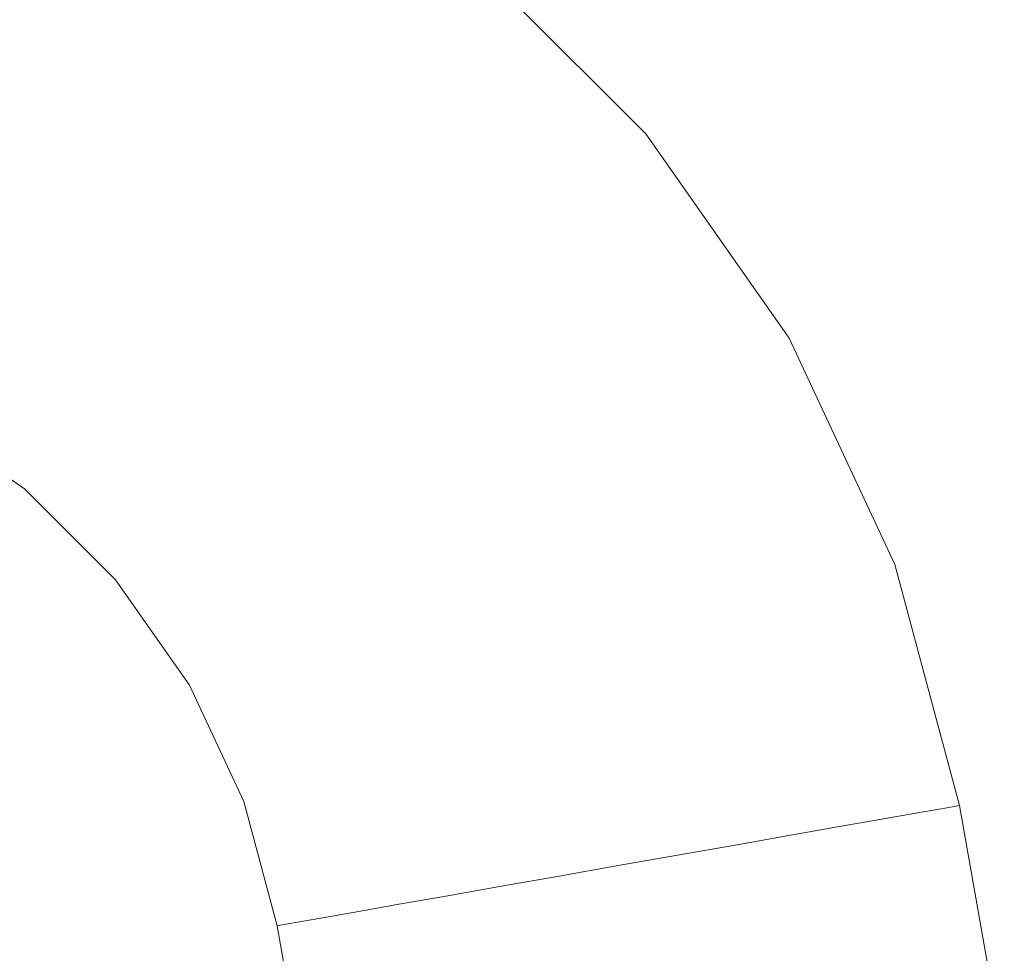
# Model space of a CAD drawing. Header units: millimetres. Extents: x -30280 to 309309, y -17460 to 4378.
# Tile 879 of 1056: x 251910 to 251933, y -13035 to -13013. Entities that reach past the tile are written whole.
import ezdxf

# ---------------------------------------------------------------- set-up
doc = ezdxf.new("R2010")
doc.units = ezdxf.units.MM
doc.header["$MEASUREMENT"] = 0
doc.linetypes.add('Wipeout_Contour', pattern=[1000, 0, -1000])
for name, color, linetype in [('Nuevo_08_E_Envans secs', 7, 'Continuous'), ('Nuevo_09_EI_Mobiliari general', 7, 'Continuous'), ('Nuevo_Ventanas Archicad', 7, 'Continuous')]:
    doc.layers.add(name, color=color, linetype=linetype)
doc.layers.add('Nuevo_09_EI_Mobiliari general_Pluma_Nº__1', color=7, linetype='Continuous', lineweight=5)

# ---------------------------------------------------------------- blocks, each defined once
blk = doc.blocks.new('Elem Sección_541_6', base_point=(235890.588, -13459.976))
at = {"color": 254, "linetype": 'Wipeout_Contour', "lineweight": 0, "ltscale": 1517989.291840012}
blk.add_wipeout([(248979.884, -11359.976), (254508.641, -11359.976), (254508.641, -13457.976), (254654.197, -13457.976), (254654.197, -11012.976), (248979.884, -11012.976)], dxfattribs=at).dxf.layer = 'Nuevo_08_E_Envans secs'
blk = doc.blocks.new('Elem Sección_543_6', base_point=(235890.588, -13459.976))
at = {"color": 254, "linetype": 'Wipeout_Contour', "lineweight": 0, "ltscale": 31165908.05935061}
blk.add_wipeout([(253368.641, -11399.976), (248979.884, -11399.976), (248979.884, -13305.666), (249022.416, -13068.118), (249023.053, -13065.78), (249026.984, -13043.488), (249005.387, -13043.488), (249005.387, -12987.919), (249005.459, -12987.919), (249019.024, -12561.809), (249441.751, -12561.809), (249455.316, -12987.919), (249455.387, -12987.919), (249455.387, -13043.488), (249433.791, -13043.488), (249437.722, -13065.78), (249438.358, -13068.118), (249480.387, -13302.855), (249522.416, -13068.119), (249523.053, -13065.78), (249526.984, -13043.488), (249505.387, -13043.488), (249505.387, -12987.919), (249505.459, -12987.919), (249519.024, -12561.809), (249941.751, -12561.809), (249955.316, -12987.919), (249955.387, -12987.919), (249955.387, -13043.488), (249933.791, -13043.488), (249937.722, -13065.78), (249938.358, -13068.119), (249980.387, -13302.855), (250022.416, -13068.119), (250023.053, -13065.78), (250026.984, -13043.488), (250005.387, -13043.488), (250005.387, -12987.919), (250005.459, -12987.919), (250019.024, -12561.81), (250441.751, -12561.81), (250455.316, -12987.919), (250455.387, -12987.919), (250455.387, -13043.488), (250433.791, -13043.488), (250437.722, -13065.78), (250438.358, -13068.119), (250480.387, -13302.855), (250522.416, -13068.119), (250523.053, -13065.78), (250526.984, -13043.488), (250505.387, -13043.488), (250505.387, -12987.919), (250505.459, -12987.919), (250519.024, -12561.81), (250941.751, -12561.81), (250955.316, -12987.919), (250955.387, -12987.919), (250955.387, -13043.488), (250933.791, -13043.488), (250937.722, -13065.78), (250938.358, -13068.119), (250980.387, -13302.855), (251022.416, -13068.119), (251023.053, -13065.78), (251026.984, -13043.488), (251005.387, -13043.488), (251005.387, -12987.919), (251005.459, -12987.919), (251019.024, -12561.81), (251441.751, -12561.81), (251455.316, -12987.919), (251455.387, -12987.919), (251455.387, -13043.488), (251433.791, -13043.488), (251437.722, -13065.78), (251438.358, -13068.119), (251480.387, -13302.855), (251522.416, -13068.119), (251523.053, -13065.78), (251526.984, -13043.488), (251505.387, -13043.488), (251505.387, -12987.919), (251505.459, -12987.919), (251519.024, -12561.81), (251941.751, -12561.81), (251955.316, -12987.919), (251955.387, -12987.919), (251955.387, -13043.488), (251933.791, -13043.488), (251937.722, -13065.78), (251938.358, -13068.119), (251980.387, -13302.855), (252022.416, -13068.119), (252023.053, -13065.78), (252026.984, -13043.488), (252005.387, -13043.488), (252005.387, -12987.919), (252005.459, -12987.919), (252019.024, -12561.81), (252441.751, -12561.81), (252455.316, -12987.919), (252455.387, -12987.919), (252455.387, -13043.488), (252433.791, -13043.488), (252437.722, -13065.78), (252438.358, -13068.119), (252480.387, -13302.855), (252522.416, -13068.119), (252523.053, -13065.78), (252526.984, -13043.488), (252505.387, -13043.488), (252505.387, -12987.919), (252505.459, -12987.919), (252519.024, -12561.81), (252941.751, -12561.81), (252955.316, -12987.919), (252955.387, -12987.919), (252955.387, -13043.488), (252933.791, -13043.488), (252937.722, -13065.78), (252938.358, -13068.119), (252999.567, -13409.976), (253368.641, -13409.976)], dxfattribs=at).dxf.layer = 'Nuevo_Ventanas Archicad'
blk = doc.blocks.new('Elem Sección_549_6', base_point=(235890.588, -13459.976))
at = {"color": 254, "linetype": 'Wipeout_Contour', "lineweight": 0, "ltscale": 9578561.265234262}
blk.add_wipeout([(251543.278, -13043.221), (251543.407, -13043.221), (251543.735, -13043.071), (251549.285, -13041.62), (251554.944, -13041.147), (251554.944, -13041.12), (251730.387, -13041.603), (251905.831, -13041.12), (251905.831, -13041.147), (251911.49, -13041.62), (251917.04, -13043.071), (251917.368, -13043.221), (251917.497, -13043.221), (251915.922, -13034.287), (251915.153, -13031.419), (251913.897, -13028.729), (251912.191, -13026.298), (251910.089, -13024.201), (251907.654, -13022.502), (251904.961, -13021.252), (251902.091, -13020.49), (251899.133, -13020.239), (251899.133, -13020.217), (251743.579, -13020.652), (251743.579, -13020.725), (251730.387, -13020.689), (251717.196, -13020.725), (251717.196, -13020.652), (251561.642, -13020.217), (251561.642, -13020.239), (251558.684, -13020.49), (251555.814, -13021.252), (251553.12, -13022.502), (251550.685, -13024.201), (251548.583, -13026.298), (251546.878, -13028.729), (251545.622, -13031.419), (251544.853, -13034.287)], dxfattribs=at).dxf.layer = 'Nuevo_09_EI_Mobiliari general'
at = {"color": 254, "linetype": 'Wipeout_Contour', "lineweight": 0, "ltscale": 2522671.977201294}
blk.add_wipeout([(251955.387, -13007.674), (251913.566, -13007.674), (251915.63, -13008.632), (251920.357, -13011.93), (251924.437, -13016.001), (251927.747, -13020.719), (251930.186, -13025.942), (251931.679, -13031.509), (251933.744, -13043.221), (251955.387, -13043.221)], dxfattribs=at).dxf.layer = 'Nuevo_09_EI_Mobiliari general'
at = {"color": 254, "linetype": 'Wipeout_Contour', "lineweight": 0, "ltscale": 1009190.263079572}
blk.add_wipeout([(251923.8, -13032.898), (251980.387, -13353.819), (251980.387, -13345.819), (251925.168, -13032.657)], dxfattribs=at).dxf.layer = 'Nuevo_09_EI_Mobiliari general'
at = {"color": 254, "linetype": 'Wipeout_Contour', "lineweight": 0, "ltscale": 1009186.596284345}
blk.add_wipeout([(251922.432, -13033.139), (251978.977, -13353.819), (251980.387, -13353.819), (251923.8, -13032.898)], dxfattribs=at).dxf.layer = 'Nuevo_09_EI_Mobiliari general'
at = {"color": 254, "linetype": 'Wipeout_Contour', "lineweight": 0, "ltscale": 1009181.155333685}
blk.add_wipeout([(251922.432, -13033.139), (251921.106, -13033.373), (251977.609, -13353.819), (251978.977, -13353.819)], dxfattribs=at).dxf.layer = 'Nuevo_09_EI_Mobiliari general'
at = {"color": 254, "linetype": 'Wipeout_Contour', "lineweight": 0, "ltscale": 1009175.9636301}
blk.add_wipeout([(251919.861, -13033.593), (251976.326, -13353.819), (251977.609, -13353.819), (251921.106, -13033.373)], dxfattribs=at).dxf.layer = 'Nuevo_09_EI_Mobiliari general'
at = {"color": 254, "linetype": 'Wipeout_Contour', "lineweight": 0, "ltscale": 1009171.178884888}
blk.add_wipeout([(251918.736, -13033.791), (251975.166, -13353.819), (251976.326, -13353.819), (251919.861, -13033.593)], dxfattribs=at).dxf.layer = 'Nuevo_09_EI_Mobiliari general'
at = {"color": 254, "linetype": 'Wipeout_Contour', "lineweight": 0, "ltscale": 1009166.946514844}
blk.add_wipeout([(251918.736, -13033.791), (251917.765, -13033.962), (251974.164, -13353.819), (251975.166, -13353.819)], dxfattribs=at).dxf.layer = 'Nuevo_09_EI_Mobiliari general'
at = {"color": 254, "linetype": 'Wipeout_Contour', "lineweight": 0, "ltscale": 1009163.395088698}
blk.add_wipeout([(251916.977, -13034.101), (251973.352, -13353.819), (251974.164, -13353.819), (251917.765, -13033.962)], dxfattribs=at).dxf.layer = 'Nuevo_09_EI_Mobiliari general'
at = {"color": 254, "linetype": 'Wipeout_Contour', "lineweight": 0, "ltscale": 1009160.632568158}
blk.add_wipeout([(251916.397, -13034.203), (251972.754, -13353.819), (251973.352, -13353.819), (251916.977, -13034.101)], dxfattribs=at).dxf.layer = 'Nuevo_09_EI_Mobiliari general'
at = {"color": 254, "linetype": 'Wipeout_Contour', "lineweight": 0, "ltscale": 1009158.742831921}
blk.add_wipeout([(251916.042, -13034.266), (251972.387, -13353.819), (251972.754, -13353.819), (251916.397, -13034.203)], dxfattribs=at).dxf.layer = 'Nuevo_09_EI_Mobiliari general'
at = {"color": 254, "linetype": 'Wipeout_Contour', "lineweight": 0, "ltscale": 1009157.783314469}
blk.add_wipeout([(251916.042, -13034.266), (251915.922, -13034.287), (251972.264, -13353.819), (251972.387, -13353.819)], dxfattribs=at).dxf.layer = 'Nuevo_09_EI_Mobiliari general'
at = {"color": 254, "linetype": 'Wipeout_Contour', "lineweight": 0, "ltscale": 1009199.998383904}
blk.add_wipeout([(251931.559, -13031.53), (251980.387, -13308.449), (251980.387, -13307.749), (251931.679, -13031.509)], dxfattribs=at).dxf.layer = 'Nuevo_09_EI_Mobiliari general'
at = {"color": 254, "linetype": 'Wipeout_Contour', "lineweight": 0, "ltscale": 1009199.669738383}
blk.add_wipeout([(251931.559, -13031.53), (251931.204, -13031.593), (251980.387, -13310.527), (251980.387, -13308.449)], dxfattribs=at).dxf.layer = 'Nuevo_09_EI_Mobiliari general'
at = {"color": 254, "linetype": 'Wipeout_Contour', "lineweight": 0, "ltscale": 1009199.027674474}
blk.add_wipeout([(251931.204, -13031.593), (251930.623, -13031.695), (251980.387, -13313.921), (251980.387, -13310.527)], dxfattribs=at).dxf.layer = 'Nuevo_09_EI_Mobiliari general'
at = {"color": 254, "linetype": 'Wipeout_Contour', "lineweight": 0, "ltscale": 1009070.176293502}
blk.add_wipeout([(251930.072, -13025.983), (251931.559, -13031.53), (251931.679, -13031.509), (251930.186, -13025.942)], dxfattribs=at).dxf.layer = 'Nuevo_09_EI_Mobiliari general'
at = {"color": 254, "linetype": 'Wipeout_Contour', "lineweight": 0, "ltscale": 1009198.09193662}
blk.add_wipeout([(251930.623, -13031.695), (251929.836, -13031.834), (251980.387, -13318.527), (251980.387, -13313.921)], dxfattribs=at).dxf.layer = 'Nuevo_09_EI_Mobiliari general'
at = {"color": 254, "linetype": 'Wipeout_Contour', "lineweight": 0, "ltscale": 1009061.226446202}
blk.add_wipeout([(251927.642, -13020.78), (251930.072, -13025.983), (251930.186, -13025.942), (251927.747, -13020.719)], dxfattribs=at).dxf.layer = 'Nuevo_09_EI_Mobiliari general'
at = {"color": 254, "linetype": 'Wipeout_Contour', "lineweight": 0, "ltscale": 1009196.890968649}
blk.add_wipeout([(251928.864, -13032.005), (251980.387, -13324.206), (251980.387, -13318.527), (251929.836, -13031.834)], dxfattribs=at).dxf.layer = 'Nuevo_09_EI_Mobiliari general'
at = {"color": 254, "linetype": 'Wipeout_Contour', "lineweight": 0, "ltscale": 1009048.741267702}
blk.add_wipeout([(251924.344, -13016.079), (251927.642, -13020.78), (251927.747, -13020.719), (251924.437, -13016.001)], dxfattribs=at).dxf.layer = 'Nuevo_09_EI_Mobiliari general'
at = {"color": 254, "linetype": 'Wipeout_Contour', "lineweight": 0, "ltscale": 1009069.267835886}
blk.add_wipeout([(251930.072, -13025.983), (251929.733, -13026.107), (251931.204, -13031.593), (251931.559, -13031.53)], dxfattribs=at).dxf.layer = 'Nuevo_09_EI_Mobiliari general'
at = {"color": 254, "linetype": 'Wipeout_Contour', "lineweight": 0, "ltscale": 1009195.461411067}
blk.add_wipeout([(251928.864, -13032.005), (251927.74, -13032.203), (251980.387, -13330.784), (251980.387, -13324.206)], dxfattribs=at).dxf.layer = 'Nuevo_09_EI_Mobiliari general'
at = {"layer": 'Nuevo_09_EI_Mobiliari general_Pluma_Nº__1', "color": 7, "linetype": 'Continuous', "lineweight": 5}
blk.add_line((251931.679, -13031.509), (251931.559, -13031.53), dxfattribs=at)
at = {"color": 254, "linetype": 'Wipeout_Contour', "lineweight": 0, "ltscale": 1009033.101546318}
blk.add_wipeout([(251920.279, -13012.023), (251924.344, -13016.079), (251924.437, -13016.001), (251920.357, -13011.93)], dxfattribs=at).dxf.layer = 'Nuevo_09_EI_Mobiliari general'
at = {"color": 254, "linetype": 'Wipeout_Contour', "lineweight": 0, "ltscale": 1009060.384196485}
blk.add_wipeout([(251927.642, -13020.78), (251927.33, -13020.961), (251929.733, -13026.107), (251930.072, -13025.983)], dxfattribs=at).dxf.layer = 'Nuevo_09_EI_Mobiliari general'
at = {"color": 254, "linetype": 'Wipeout_Contour', "lineweight": 0, "ltscale": 1009193.846839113}
blk.add_wipeout([(251927.74, -13032.203), (251926.495, -13032.423), (251980.387, -13338.062), (251980.387, -13330.784)], dxfattribs=at).dxf.layer = 'Nuevo_09_EI_Mobiliari general'
at = {"color": 254, "linetype": 'Wipeout_Contour', "lineweight": 0, "ltscale": 1009047.990786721}
blk.add_wipeout([(251924.344, -13016.079), (251924.068, -13016.311), (251927.33, -13020.961), (251927.642, -13020.78)], dxfattribs=at).dxf.layer = 'Nuevo_09_EI_Mobiliari general'
at = {"color": 254, "linetype": 'Wipeout_Contour', "lineweight": 0, "ltscale": 1009067.471519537}
blk.add_wipeout([(251929.733, -13026.107), (251929.179, -13026.309), (251930.623, -13031.695), (251931.204, -13031.593)], dxfattribs=at).dxf.layer = 'Nuevo_09_EI_Mobiliari general'
at = {"color": 254, "linetype": 'Wipeout_Contour', "lineweight": 0, "ltscale": 1009192.09629103}
blk.add_wipeout([(251926.495, -13032.423), (251925.168, -13032.657), (251980.387, -13345.819), (251980.387, -13338.062)], dxfattribs=at).dxf.layer = 'Nuevo_09_EI_Mobiliari general'
at = {"layer": 'Nuevo_09_EI_Mobiliari general_Pluma_Nº__1', "color": 7, "linetype": 'Continuous', "lineweight": 5}
for p, q in [((251931.559, -13031.53), (251931.204, -13031.593)), ((251980.387, -13307.749), (251931.679, -13031.509))]:
    blk.add_line(p, q, dxfattribs=at)
at = {"color": 254, "linetype": 'Wipeout_Contour', "lineweight": 0, "ltscale": 1009032.465808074}
blk.add_wipeout([(251920.279, -13012.023), (251920.047, -13012.3), (251924.068, -13016.311), (251924.344, -13016.079)], dxfattribs=at).dxf.layer = 'Nuevo_09_EI_Mobiliari general'
at = {"color": 254, "linetype": 'Wipeout_Contour', "lineweight": 0, "ltscale": 1009058.717945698}
blk.add_wipeout([(251927.33, -13020.961), (251926.82, -13021.256), (251929.179, -13026.309), (251929.733, -13026.107)], dxfattribs=at).dxf.layer = 'Nuevo_09_EI_Mobiliari general'
at = {"color": 254, "linetype": 'Wipeout_Contour', "lineweight": 0, "ltscale": 1009046.50516553}
blk.add_wipeout([(251924.068, -13016.311), (251923.617, -13016.691), (251926.82, -13021.256), (251927.33, -13020.961)], dxfattribs=at).dxf.layer = 'Nuevo_09_EI_Mobiliari general'
at = {"color": 254, "linetype": 'Wipeout_Contour', "lineweight": 0, "ltscale": 1009064.84243362}
blk.add_wipeout([(251929.179, -13026.309), (251928.427, -13026.582), (251929.836, -13031.834), (251930.623, -13031.695)], dxfattribs=at).dxf.layer = 'Nuevo_09_EI_Mobiliari general'
at = {"layer": 'Nuevo_09_EI_Mobiliari general_Pluma_Nº__1', "color": 7, "linetype": 'Continuous', "lineweight": 5}
for p, q in [((251931.679, -13031.509), (251930.186, -13025.942)), ((251931.204, -13031.593), (251930.623, -13031.695))]:
    blk.add_line(p, q, dxfattribs=at)
at = {"color": 254, "linetype": 'Wipeout_Contour', "lineweight": 0, "ltscale": 1009031.206131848}
blk.add_wipeout([(251920.047, -13012.3), (251919.669, -13012.752), (251923.617, -13016.691), (251924.068, -13016.311)], dxfattribs=at).dxf.layer = 'Nuevo_09_EI_Mobiliari general'
at = {"color": 254, "linetype": 'Wipeout_Contour', "lineweight": 0, "ltscale": 1009056.27865758}
blk.add_wipeout([(251926.82, -13021.256), (251926.127, -13021.656), (251928.427, -13026.582), (251929.179, -13026.309)], dxfattribs=at).dxf.layer = 'Nuevo_09_EI_Mobiliari general'
at = {"color": 254, "linetype": 'Wipeout_Contour', "lineweight": 0, "ltscale": 1009044.329801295}
blk.add_wipeout([(251923.617, -13016.691), (251923.005, -13017.205), (251926.127, -13021.656), (251926.82, -13021.256)], dxfattribs=at).dxf.layer = 'Nuevo_09_EI_Mobiliari general'
at = {"color": 254, "linetype": 'Wipeout_Contour', "lineweight": 0, "ltscale": 1009061.460804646}
blk.add_wipeout([(251927.501, -13026.92), (251928.864, -13032.005), (251929.836, -13031.834), (251928.427, -13026.582)], dxfattribs=at).dxf.layer = 'Nuevo_09_EI_Mobiliari general'
at = {"layer": 'Nuevo_09_EI_Mobiliari general_Pluma_Nº__1', "color": 7, "linetype": 'Continuous', "lineweight": 5}
blk.add_line((251930.623, -13031.695), (251929.836, -13031.834), dxfattribs=at)
at = {"color": 254, "linetype": 'Wipeout_Contour', "lineweight": 0, "ltscale": 1009029.361008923}
blk.add_wipeout([(251919.669, -13012.752), (251919.156, -13013.366), (251923.005, -13017.205), (251923.617, -13016.691)], dxfattribs=at).dxf.layer = 'Nuevo_09_EI_Mobiliari general'
at = {"color": 254, "linetype": 'Wipeout_Contour', "lineweight": 0, "ltscale": 1009053.140714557}
blk.add_wipeout([(251925.274, -13022.15), (251927.501, -13026.92), (251928.427, -13026.582), (251926.127, -13021.656)], dxfattribs=at).dxf.layer = 'Nuevo_09_EI_Mobiliari general'
at = {"layer": 'Nuevo_09_EI_Mobiliari general_Pluma_Nº__1', "color": 7, "linetype": 'Continuous', "lineweight": 5}
blk.add_line((251930.186, -13025.942), (251927.747, -13020.719), dxfattribs=at)
at = {"color": 254, "linetype": 'Wipeout_Contour', "lineweight": 0, "ltscale": 1009041.531010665}
blk.add_wipeout([(251922.25, -13017.84), (251925.274, -13022.15), (251926.127, -13021.656), (251923.005, -13017.205)], dxfattribs=at).dxf.layer = 'Nuevo_09_EI_Mobiliari general'
at = {"color": 254, "linetype": 'Wipeout_Contour', "lineweight": 0, "ltscale": 1009057.429620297}
blk.add_wipeout([(251927.501, -13026.92), (251926.428, -13027.311), (251927.74, -13032.203), (251928.864, -13032.005)], dxfattribs=at).dxf.layer = 'Nuevo_09_EI_Mobiliari general'
at = {"layer": 'Nuevo_09_EI_Mobiliari general_Pluma_Nº__1', "color": 7, "linetype": 'Continuous', "lineweight": 5}
blk.add_line((251929.836, -13031.834), (251928.864, -13032.005), dxfattribs=at)
at = {"color": 254, "linetype": 'Wipeout_Contour', "lineweight": 0, "ltscale": 1009026.986693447}
blk.add_wipeout([(251918.523, -13014.122), (251922.25, -13017.84), (251923.005, -13017.205), (251919.156, -13013.366)], dxfattribs=at).dxf.layer = 'Nuevo_09_EI_Mobiliari general'
at = {"color": 254, "linetype": 'Wipeout_Contour', "lineweight": 0, "ltscale": 1009049.399670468}
blk.add_wipeout([(251925.274, -13022.15), (251924.285, -13022.722), (251926.428, -13027.311), (251927.501, -13026.92)], dxfattribs=at).dxf.layer = 'Nuevo_09_EI_Mobiliari general'
at = {"color": 254, "linetype": 'Wipeout_Contour', "lineweight": 0, "ltscale": 1009009.951720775}
blk.add_wipeout([(251914.206, -13011.109), (251918.523, -13014.122), (251919.156, -13013.366), (251914.697, -13010.254)], dxfattribs=at).dxf.layer = 'Nuevo_09_EI_Mobiliari general'
at = {"color": 254, "linetype": 'Wipeout_Contour', "lineweight": 0, "ltscale": 1009038.194014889}
blk.add_wipeout([(251922.25, -13017.84), (251921.376, -13018.575), (251924.285, -13022.722), (251925.274, -13022.15)], dxfattribs=at).dxf.layer = 'Nuevo_09_EI_Mobiliari general'
at = {"color": 254, "linetype": 'Wipeout_Contour', "lineweight": 0, "ltscale": 1009052.871533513}
blk.add_wipeout([(251926.428, -13027.311), (251925.24, -13027.744), (251926.495, -13032.423), (251927.74, -13032.203)], dxfattribs=at).dxf.layer = 'Nuevo_09_EI_Mobiliari general'
at = {"layer": 'Nuevo_09_EI_Mobiliari general_Pluma_Nº__1', "color": 7, "linetype": 'Continuous', "lineweight": 5}
for p, q in [((251927.747, -13020.719), (251924.437, -13016.001)), ((251928.864, -13032.005), (251927.74, -13032.203))]:
    blk.add_line(p, q, dxfattribs=at)
at = {"color": 254, "linetype": 'Wipeout_Contour', "lineweight": 0, "ltscale": 1009024.155489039}
blk.add_wipeout([(251918.523, -13014.122), (251917.79, -13014.998), (251921.376, -13018.575), (251922.25, -13017.84)], dxfattribs=at).dxf.layer = 'Nuevo_09_EI_Mobiliari general'
at = {"color": 254, "linetype": 'Wipeout_Contour', "lineweight": 0, "ltscale": 1009045.169354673}
blk.add_wipeout([(251924.285, -13022.722), (251923.191, -13023.354), (251925.24, -13027.744), (251926.428, -13027.311)], dxfattribs=at).dxf.layer = 'Nuevo_09_EI_Mobiliari general'
at = {"color": 254, "linetype": 'Wipeout_Contour', "lineweight": 0, "ltscale": 1009007.712716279}
blk.add_wipeout([(251914.206, -13011.109), (251913.636, -13012.099), (251917.79, -13014.998), (251918.523, -13014.122)], dxfattribs=at).dxf.layer = 'Nuevo_09_EI_Mobiliari general'
at = {"color": 254, "linetype": 'Wipeout_Contour', "lineweight": 0, "ltscale": 1009034.420350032}
blk.add_wipeout([(251921.376, -13018.575), (251920.409, -13019.388), (251923.191, -13023.354), (251924.285, -13022.722)], dxfattribs=at).dxf.layer = 'Nuevo_09_EI_Mobiliari general'
at = {"color": 254, "linetype": 'Wipeout_Contour', "lineweight": 0, "ltscale": 1009047.925154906}
blk.add_wipeout([(251925.24, -13027.744), (251923.975, -13028.205), (251925.168, -13032.657), (251926.495, -13032.423)], dxfattribs=at).dxf.layer = 'Nuevo_09_EI_Mobiliari general'
at = {"layer": 'Nuevo_09_EI_Mobiliari general_Pluma_Nº__1', "color": 7, "linetype": 'Continuous', "lineweight": 5}
blk.add_line((251927.74, -13032.203), (251926.495, -13032.423), dxfattribs=at)
at = {"color": 254, "linetype": 'Wipeout_Contour', "lineweight": 0, "ltscale": 1009020.953547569}
blk.add_wipeout([(251917.79, -13014.998), (251916.979, -13015.967), (251920.409, -13019.388), (251921.376, -13018.575)], dxfattribs=at).dxf.layer = 'Nuevo_09_EI_Mobiliari general'
at = {"color": 254, "linetype": 'Wipeout_Contour', "lineweight": 0, "ltscale": 1009040.578418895}
blk.add_wipeout([(251923.191, -13023.354), (251922.025, -13024.029), (251923.975, -13028.205), (251925.24, -13027.744)], dxfattribs=at).dxf.layer = 'Nuevo_09_EI_Mobiliari general'
at = {"color": 254, "linetype": 'Wipeout_Contour', "lineweight": 0, "ltscale": 1009005.18021206}
blk.add_wipeout([(251913.636, -13012.099), (251913.006, -13013.195), (251916.979, -13015.967), (251917.79, -13014.998)], dxfattribs=at).dxf.layer = 'Nuevo_09_EI_Mobiliari general'
at = {"color": 254, "linetype": 'Wipeout_Contour', "lineweight": 0, "ltscale": 1009030.324780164}
blk.add_wipeout([(251920.409, -13019.388), (251919.378, -13020.255), (251922.025, -13024.029), (251923.191, -13023.354)], dxfattribs=at).dxf.layer = 'Nuevo_09_EI_Mobiliari general'
at = {"color": 254, "linetype": 'Wipeout_Contour', "lineweight": 0, "ltscale": 1009042.740851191}
blk.add_wipeout([(251923.975, -13028.205), (251922.669, -13028.68), (251923.8, -13032.898), (251925.168, -13032.657)], dxfattribs=at).dxf.layer = 'Nuevo_09_EI_Mobiliari general'
at = {"layer": 'Nuevo_09_EI_Mobiliari general_Pluma_Nº__1', "color": 7, "linetype": 'Continuous', "lineweight": 5}
blk.add_line((251926.495, -13032.423), (251925.168, -13032.657), dxfattribs=at)
at = {"color": 254, "linetype": 'Wipeout_Contour', "lineweight": 0, "ltscale": 1009017.478246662}
blk.add_wipeout([(251916.979, -13015.967), (251916.115, -13017), (251919.378, -13020.255), (251920.409, -13019.388)], dxfattribs=at).dxf.layer = 'Nuevo_09_EI_Mobiliari general'
at = {"color": 254, "linetype": 'Wipeout_Contour', "lineweight": 0, "ltscale": 1009035.766429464}
blk.add_wipeout([(251922.025, -13024.029), (251920.822, -13024.724), (251922.669, -13028.68), (251923.975, -13028.205)], dxfattribs=at).dxf.layer = 'Nuevo_09_EI_Mobiliari general'
at = {"layer": 'Nuevo_09_EI_Mobiliari general_Pluma_Nº__1', "color": 7, "linetype": 'Continuous', "lineweight": 5}
blk.add_line((251924.437, -13016.001), (251920.357, -13011.93), dxfattribs=at)
at = {"color": 254, "linetype": 'Wipeout_Contour', "lineweight": 0, "ltscale": 1009002.431229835}
blk.add_wipeout([(251913.006, -13013.195), (251912.335, -13014.362), (251916.115, -13017), (251916.979, -13015.967)], dxfattribs=at).dxf.layer = 'Nuevo_09_EI_Mobiliari general'
at = {"color": 254, "linetype": 'Wipeout_Contour', "lineweight": 0, "ltscale": 1009026.031807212}
blk.add_wipeout([(251919.378, -13020.255), (251918.314, -13021.149), (251920.822, -13024.724), (251922.025, -13024.029)], dxfattribs=at).dxf.layer = 'Nuevo_09_EI_Mobiliari general'
at = {"color": 254, "linetype": 'Wipeout_Contour', "lineweight": 0, "ltscale": 1009037.4761809}
blk.add_wipeout([(251922.669, -13028.68), (251921.364, -13029.156), (251922.432, -13033.139), (251923.8, -13032.898)], dxfattribs=at).dxf.layer = 'Nuevo_09_EI_Mobiliari general'
at = {"layer": 'Nuevo_09_EI_Mobiliari general_Pluma_Nº__1', "color": 7, "linetype": 'Continuous', "lineweight": 5}
blk.add_line((251925.168, -13032.657), (251923.8, -13032.898), dxfattribs=at)
at = {"color": 254, "linetype": 'Wipeout_Contour', "lineweight": 0, "ltscale": 1008985.642999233}
blk.add_wipeout([(251908.612, -13011.156), (251908.154, -13012.423), (251912.335, -13014.362), (251913.006, -13013.195)], dxfattribs=at).dxf.layer = 'Nuevo_09_EI_Mobiliari general'
at = {"color": 254, "linetype": 'Wipeout_Contour', "lineweight": 0, "ltscale": 1009013.835224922}
blk.add_wipeout([(251916.115, -13017), (251915.223, -13018.066), (251918.314, -13021.149), (251919.378, -13020.255)], dxfattribs=at).dxf.layer = 'Nuevo_09_EI_Mobiliari general'
at = {"color": 254, "linetype": 'Wipeout_Contour', "lineweight": 0, "ltscale": 1009030.879625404}
blk.add_wipeout([(251920.822, -13024.724), (251919.619, -13025.419), (251921.364, -13029.156), (251922.669, -13028.68)], dxfattribs=at).dxf.layer = 'Nuevo_09_EI_Mobiliari general'
at = {"color": 254, "linetype": 'Wipeout_Contour', "lineweight": 0, "ltscale": 1008999.549320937}
blk.add_wipeout([(251912.335, -13014.362), (251911.642, -13015.567), (251915.223, -13018.066), (251916.115, -13017)], dxfattribs=at).dxf.layer = 'Nuevo_09_EI_Mobiliari general'
at = {"color": 254, "linetype": 'Wipeout_Contour', "lineweight": 0, "ltscale": 1009021.671882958}
blk.add_wipeout([(251918.314, -13021.149), (251917.251, -13022.043), (251919.619, -13025.419), (251920.822, -13024.724)], dxfattribs=at).dxf.layer = 'Nuevo_09_EI_Mobiliari general'
at = {"color": 254, "linetype": 'Wipeout_Contour', "lineweight": 0, "ltscale": 1009032.291107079}
blk.add_wipeout([(251921.364, -13029.156), (251920.099, -13029.617), (251921.106, -13033.373), (251922.432, -13033.139)], dxfattribs=at).dxf.layer = 'Nuevo_09_EI_Mobiliari general'
at = {"layer": 'Nuevo_09_EI_Mobiliari general_Pluma_Nº__1', "color": 7, "linetype": 'Continuous', "lineweight": 5}
blk.add_line((251923.8, -13032.898), (251922.432, -13033.139), dxfattribs=at)
at = {"color": 254, "linetype": 'Wipeout_Contour', "lineweight": 0, "ltscale": 1008983.610189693}
blk.add_wipeout([(251908.154, -13012.423), (251907.681, -13013.729), (251911.642, -13015.567), (251912.335, -13014.362)], dxfattribs=at).dxf.layer = 'Nuevo_09_EI_Mobiliari general'
at = {"color": 254, "linetype": 'Wipeout_Contour', "lineweight": 0, "ltscale": 1009010.135164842}
blk.add_wipeout([(251915.223, -13018.066), (251914.332, -13019.131), (251917.251, -13022.043), (251918.314, -13021.149)], dxfattribs=at).dxf.layer = 'Nuevo_09_EI_Mobiliari general'
at = {"color": 254, "linetype": 'Wipeout_Contour', "lineweight": 0, "ltscale": 1009026.066470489}
blk.add_wipeout([(251919.619, -13025.419), (251918.453, -13026.094), (251920.099, -13029.617), (251921.364, -13029.156)], dxfattribs=at).dxf.layer = 'Nuevo_09_EI_Mobiliari general'
at = {"color": 254, "linetype": 'Wipeout_Contour', "lineweight": 0, "ltscale": 1008996.62201891}
blk.add_wipeout([(251911.642, -13015.567), (251910.95, -13016.771), (251914.332, -13019.131), (251915.223, -13018.066)], dxfattribs=at).dxf.layer = 'Nuevo_09_EI_Mobiliari general'
at = {"color": 254, "linetype": 'Wipeout_Contour', "lineweight": 0, "ltscale": 1009017.377437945}
blk.add_wipeout([(251917.251, -13022.043), (251916.22, -13022.91), (251918.453, -13026.094), (251919.619, -13025.419)], dxfattribs=at).dxf.layer = 'Nuevo_09_EI_Mobiliari general'
at = {"color": 254, "linetype": 'Wipeout_Contour', "lineweight": 0, "ltscale": 1009027.343132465}
blk.add_wipeout([(251920.099, -13029.617), (251918.911, -13030.05), (251919.861, -13033.593), (251921.106, -13033.373)], dxfattribs=at).dxf.layer = 'Nuevo_09_EI_Mobiliari general'
at = {"layer": 'Nuevo_09_EI_Mobiliari general_Pluma_Nº__1', "color": 7, "linetype": 'Continuous', "lineweight": 5}
blk.add_line((251922.432, -13033.139), (251921.106, -13033.373), dxfattribs=at)
at = {"color": 254, "linetype": 'Wipeout_Contour', "lineweight": 0, "ltscale": 1008981.544998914}
blk.add_wipeout([(251907.681, -13013.729), (251907.209, -13015.035), (251910.95, -13016.771), (251911.642, -13015.567)], dxfattribs=at).dxf.layer = 'Nuevo_09_EI_Mobiliari general'
at = {"color": 254, "linetype": 'Wipeout_Contour', "lineweight": 0, "ltscale": 1009006.490420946}
blk.add_wipeout([(251914.332, -13019.131), (251913.467, -13020.164), (251916.22, -13022.91), (251917.251, -13022.043)], dxfattribs=at).dxf.layer = 'Nuevo_09_EI_Mobiliari general'
at = {"color": 254, "linetype": 'Wipeout_Contour', "lineweight": 0, "ltscale": 1009021.473133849}
blk.add_wipeout([(251918.453, -13026.094), (251917.359, -13026.726), (251918.911, -13030.05), (251920.099, -13029.617)], dxfattribs=at).dxf.layer = 'Nuevo_09_EI_Mobiliari general'
at = {"color": 254, "linetype": 'Wipeout_Contour', "lineweight": 0, "ltscale": 1008993.738170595}
blk.add_wipeout([(251910.95, -13016.771), (251910.278, -13017.939), (251913.467, -13020.164), (251914.332, -13019.131)], dxfattribs=at).dxf.layer = 'Nuevo_09_EI_Mobiliari general'
at = {"color": 254, "linetype": 'Wipeout_Contour', "lineweight": 0, "ltscale": 1009013.278847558}
blk.add_wipeout([(251916.22, -13022.91), (251915.253, -13023.724), (251917.359, -13026.726), (251918.453, -13026.094)], dxfattribs=at).dxf.layer = 'Nuevo_09_EI_Mobiliari general'
at = {"color": 254, "linetype": 'Wipeout_Contour', "lineweight": 0, "ltscale": 1009022.782503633}
blk.add_wipeout([(251918.911, -13030.05), (251917.838, -13030.441), (251918.736, -13033.791), (251919.861, -13033.593)], dxfattribs=at).dxf.layer = 'Nuevo_09_EI_Mobiliari general'
at = {"layer": 'Nuevo_09_EI_Mobiliari general_Pluma_Nº__1', "color": 7, "linetype": 'Continuous', "lineweight": 5}
blk.add_line((251921.106, -13033.373), (251919.861, -13033.593), dxfattribs=at)
at = {"color": 254, "linetype": 'Wipeout_Contour', "lineweight": 0, "ltscale": 1008979.510048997}
blk.add_wipeout([(251907.209, -13015.035), (251906.751, -13016.302), (251910.278, -13017.939), (251910.95, -13016.771)], dxfattribs=at).dxf.layer = 'Nuevo_09_EI_Mobiliari general'
at = {"color": 254, "linetype": 'Wipeout_Contour', "lineweight": 0, "ltscale": 1009003.011595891}
blk.add_wipeout([(251913.467, -13020.164), (251912.656, -13021.133), (251915.253, -13023.724), (251916.22, -13022.91)], dxfattribs=at).dxf.layer = 'Nuevo_09_EI_Mobiliari general'
at = {"color": 254, "linetype": 'Wipeout_Contour', "lineweight": 0, "ltscale": 1009017.239035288}
blk.add_wipeout([(251917.359, -13026.726), (251916.37, -13027.298), (251917.838, -13030.441), (251918.911, -13030.05)], dxfattribs=at).dxf.layer = 'Nuevo_09_EI_Mobiliari general'
at = {"color": 254, "linetype": 'Wipeout_Contour', "lineweight": 0, "ltscale": 1008990.9852278}
blk.add_wipeout([(251910.278, -13017.939), (251909.648, -13019.034), (251912.656, -13021.133), (251913.467, -13020.164)], dxfattribs=at).dxf.layer = 'Nuevo_09_EI_Mobiliari general'
at = {"color": 254, "linetype": 'Wipeout_Contour', "lineweight": 0, "ltscale": 1009009.500457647}
blk.add_wipeout([(251915.253, -13023.724), (251914.379, -13024.459), (251916.37, -13027.298), (251917.359, -13026.726)], dxfattribs=at).dxf.layer = 'Nuevo_09_EI_Mobiliari general'
at = {"color": 254, "linetype": 'Wipeout_Contour', "lineweight": 0, "ltscale": 1009018.74762624}
blk.add_wipeout([(251916.911, -13030.778), (251917.765, -13033.962), (251918.736, -13033.791), (251917.838, -13030.441)], dxfattribs=at).dxf.layer = 'Nuevo_09_EI_Mobiliari general'
at = {"layer": 'Nuevo_09_EI_Mobiliari general_Pluma_Nº__1', "color": 7, "linetype": 'Continuous', "lineweight": 5}
blk.add_line((251919.861, -13033.593), (251918.736, -13033.791), dxfattribs=at)
at = {"color": 254, "linetype": 'Wipeout_Contour', "lineweight": 0, "ltscale": 1008977.566966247}
blk.add_wipeout([(251906.751, -13016.302), (251906.321, -13017.491), (251909.648, -13019.034), (251910.278, -13017.939)], dxfattribs=at).dxf.layer = 'Nuevo_09_EI_Mobiliari general'
at = {"color": 254, "linetype": 'Wipeout_Contour', "lineweight": 0, "ltscale": 1008999.804169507}
blk.add_wipeout([(251912.656, -13021.133), (251911.923, -13022.009), (251914.379, -13024.459), (251915.253, -13023.724)], dxfattribs=at).dxf.layer = 'Nuevo_09_EI_Mobiliari general'
at = {"color": 254, "linetype": 'Wipeout_Contour', "lineweight": 0, "ltscale": 1009013.492588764}
blk.add_wipeout([(251915.517, -13027.792), (251916.911, -13030.778), (251917.838, -13030.441), (251916.37, -13027.298)], dxfattribs=at).dxf.layer = 'Nuevo_09_EI_Mobiliari general'
at = {"color": 254, "linetype": 'Wipeout_Contour', "lineweight": 0, "ltscale": 1008988.446584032}
blk.add_wipeout([(251909.648, -13019.034), (251909.079, -13020.025), (251911.923, -13022.009), (251912.656, -13021.133)], dxfattribs=at).dxf.layer = 'Nuevo_09_EI_Mobiliari general'
at = {"color": 254, "linetype": 'Wipeout_Contour', "lineweight": 0, "ltscale": 1009006.156790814}
blk.add_wipeout([(251913.624, -13025.094), (251915.517, -13027.792), (251916.37, -13027.298), (251914.379, -13024.459)], dxfattribs=at).dxf.layer = 'Nuevo_09_EI_Mobiliari general'
at = {"color": 254, "linetype": 'Wipeout_Contour', "lineweight": 0, "ltscale": 1009015.360822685}
blk.add_wipeout([(251916.911, -13030.778), (251916.16, -13031.052), (251916.977, -13034.101), (251917.765, -13033.962)], dxfattribs=at).dxf.layer = 'Nuevo_09_EI_Mobiliari general'
at = {"layer": 'Nuevo_09_EI_Mobiliari general_Pluma_Nº__1', "color": 7, "linetype": 'Continuous', "lineweight": 5}
blk.add_line((251918.736, -13033.791), (251917.765, -13033.962), dxfattribs=at)
at = {"color": 254, "linetype": 'Wipeout_Contour', "lineweight": 0, "ltscale": 1008996.965285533}
blk.add_wipeout([(251911.29, -13022.766), (251913.624, -13025.094), (251914.379, -13024.459), (251911.923, -13022.009)], dxfattribs=at).dxf.layer = 'Nuevo_09_EI_Mobiliari general'
at = {"color": 254, "linetype": 'Wipeout_Contour', "lineweight": 0, "ltscale": 1009010.347270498}
blk.add_wipeout([(251915.517, -13027.792), (251914.824, -13028.192), (251916.16, -13031.052), (251916.911, -13030.778)], dxfattribs=at).dxf.layer = 'Nuevo_09_EI_Mobiliari general'
at = {"color": 254, "linetype": 'Wipeout_Contour', "lineweight": 0, "ltscale": 1008986.199041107}
blk.add_wipeout([(251908.587, -13020.879), (251911.29, -13022.766), (251911.923, -13022.009), (251909.079, -13020.025)], dxfattribs=at).dxf.layer = 'Nuevo_09_EI_Mobiliari general'
at = {"color": 254, "linetype": 'Wipeout_Contour', "lineweight": 0, "ltscale": 1009003.349050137}
blk.add_wipeout([(251913.624, -13025.094), (251913.012, -13025.608), (251914.824, -13028.192), (251915.517, -13027.792)], dxfattribs=at).dxf.layer = 'Nuevo_09_EI_Mobiliari general'
at = {"color": 254, "linetype": 'Wipeout_Contour', "lineweight": 0, "ltscale": 1009012.724541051}
blk.add_wipeout([(251916.16, -13031.052), (251915.606, -13031.254), (251916.397, -13034.203), (251916.977, -13034.101)], dxfattribs=at).dxf.layer = 'Nuevo_09_EI_Mobiliari general'
at = {"layer": 'Nuevo_09_EI_Mobiliari general_Pluma_Nº__1', "color": 7, "linetype": 'Continuous', "lineweight": 5}
blk.add_line((251917.765, -13033.962), (251916.977, -13034.101), dxfattribs=at)
at = {"color": 254, "linetype": 'Wipeout_Contour', "lineweight": 0, "ltscale": 1008994.580798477}
blk.add_wipeout([(251911.29, -13022.766), (251910.777, -13023.379), (251913.012, -13025.608), (251913.624, -13025.094)], dxfattribs=at).dxf.layer = 'Nuevo_09_EI_Mobiliari general'
at = {"color": 254, "linetype": 'Wipeout_Contour', "lineweight": 0, "ltscale": 1009007.898126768}
blk.add_wipeout([(251914.824, -13028.192), (251914.314, -13028.487), (251915.606, -13031.254), (251916.16, -13031.052)], dxfattribs=at).dxf.layer = 'Nuevo_09_EI_Mobiliari general'
at = {"color": 254, "linetype": 'Wipeout_Contour', "lineweight": 0, "ltscale": 1008984.310488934}
blk.add_wipeout([(251908.587, -13020.879), (251908.189, -13021.573), (251910.777, -13023.379), (251911.29, -13022.766)], dxfattribs=at).dxf.layer = 'Nuevo_09_EI_Mobiliari general'
at = {"color": 254, "linetype": 'Wipeout_Contour', "lineweight": 0, "ltscale": 1009001.162031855}
blk.add_wipeout([(251913.012, -13025.608), (251912.561, -13025.988), (251914.314, -13028.487), (251914.824, -13028.192)], dxfattribs=at).dxf.layer = 'Nuevo_09_EI_Mobiliari general'
at = {"color": 254, "linetype": 'Wipeout_Contour', "lineweight": 0, "ltscale": 1009010.918083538}
blk.add_wipeout([(251915.606, -13031.254), (251915.267, -13031.378), (251916.042, -13034.266), (251916.397, -13034.203)], dxfattribs=at).dxf.layer = 'Nuevo_09_EI_Mobiliari general'
at = {"layer": 'Nuevo_09_EI_Mobiliari general_Pluma_Nº__1', "color": 7, "linetype": 'Continuous', "lineweight": 5}
blk.add_line((251916.977, -13034.101), (251916.397, -13034.203), dxfattribs=at)
at = {"color": 254, "linetype": 'Wipeout_Contour', "lineweight": 0, "ltscale": 1008992.722678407}
blk.add_wipeout([(251910.777, -13023.379), (251910.399, -13023.831), (251912.561, -13025.988), (251913.012, -13025.608)], dxfattribs=at).dxf.layer = 'Nuevo_09_EI_Mobiliari general'
at = {"color": 254, "linetype": 'Wipeout_Contour', "lineweight": 0, "ltscale": 1009006.218822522}
blk.add_wipeout([(251914.314, -13028.487), (251914.002, -13028.668), (251915.267, -13031.378), (251915.606, -13031.254)], dxfattribs=at).dxf.layer = 'Nuevo_09_EI_Mobiliari general'
at = {"color": 254, "linetype": 'Wipeout_Contour', "lineweight": 0, "ltscale": 1008982.837877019}
blk.add_wipeout([(251908.189, -13021.573), (251907.895, -13022.084), (251910.399, -13023.831), (251910.777, -13023.379)], dxfattribs=at).dxf.layer = 'Nuevo_09_EI_Mobiliari general'
at = {"color": 254, "linetype": 'Wipeout_Contour', "lineweight": 0, "ltscale": 1008999.661550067}
blk.add_wipeout([(251912.561, -13025.988), (251912.284, -13026.22), (251914.002, -13028.668), (251914.314, -13028.487)], dxfattribs=at).dxf.layer = 'Nuevo_09_EI_Mobiliari general'
at = {"color": 254, "linetype": 'Wipeout_Contour', "lineweight": 0, "ltscale": 1009009.994818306}
blk.add_wipeout([(251915.153, -13031.419), (251915.922, -13034.287), (251916.042, -13034.266), (251915.267, -13031.378)], dxfattribs=at).dxf.layer = 'Nuevo_09_EI_Mobiliari general'
at = {"layer": 'Nuevo_09_EI_Mobiliari general_Pluma_Nº__1', "color": 7, "linetype": 'Continuous', "lineweight": 5}
for p, q in [((251916.042, -13034.266), (251915.922, -13034.287)), ((251972.264, -13353.819), (251915.922, -13034.287)), ((251916.397, -13034.203), (251916.042, -13034.266))]:
    blk.add_line(p, q, dxfattribs=at)
at = {"color": 254, "linetype": 'Wipeout_Contour', "lineweight": 0, "ltscale": 1008991.446865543}
blk.add_wipeout([(251910.399, -13023.831), (251910.167, -13024.108), (251912.284, -13026.22), (251912.561, -13025.988)], dxfattribs=at).dxf.layer = 'Nuevo_09_EI_Mobiliari general'
at = {"color": 254, "linetype": 'Wipeout_Contour', "lineweight": 0, "ltscale": 1009005.359316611}
blk.add_wipeout([(251913.897, -13028.729), (251915.153, -13031.419), (251915.267, -13031.378), (251914.002, -13028.668)], dxfattribs=at).dxf.layer = 'Nuevo_09_EI_Mobiliari general'
at = {"layer": 'Nuevo_09_EI_Mobiliari general_Pluma_Nº__1', "color": 7, "linetype": 'Continuous', "lineweight": 5}
blk.add_line((251915.922, -13034.287), (251915.153, -13031.419), dxfattribs=at)
at = {"color": 254, "linetype": 'Wipeout_Contour', "lineweight": 0, "ltscale": 1008981.825548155}
blk.add_wipeout([(251907.895, -13022.084), (251907.715, -13022.397), (251910.167, -13024.108), (251910.399, -13023.831)], dxfattribs=at).dxf.layer = 'Nuevo_09_EI_Mobiliari general'
at = {"color": 254, "linetype": 'Wipeout_Contour', "lineweight": 0, "ltscale": 1008998.892472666}
blk.add_wipeout([(251912.191, -13026.298), (251913.897, -13028.729), (251914.002, -13028.668), (251912.284, -13026.22)], dxfattribs=at).dxf.layer = 'Nuevo_09_EI_Mobiliari general'
at = {"layer": 'Nuevo_09_EI_Mobiliari general_Pluma_Nº__1', "color": 7, "linetype": 'Continuous', "lineweight": 5}
blk.add_line((251915.153, -13031.419), (251913.897, -13028.729), dxfattribs=at)
at = {"color": 254, "linetype": 'Wipeout_Contour', "lineweight": 0, "ltscale": 1008990.791654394}
blk.add_wipeout([(251910.089, -13024.201), (251912.191, -13026.298), (251912.284, -13026.22), (251910.167, -13024.108)], dxfattribs=at).dxf.layer = 'Nuevo_09_EI_Mobiliari general'
at = {"layer": 'Nuevo_09_EI_Mobiliari general_Pluma_Nº__1', "color": 7, "linetype": 'Continuous', "lineweight": 5}
blk.add_line((251913.897, -13028.729), (251912.191, -13026.298), dxfattribs=at)
at = {"color": 254, "linetype": 'Wipeout_Contour', "lineweight": 0, "ltscale": 1008981.30398705}
blk.add_wipeout([(251907.654, -13022.502), (251910.089, -13024.201), (251910.167, -13024.108), (251907.715, -13022.397)], dxfattribs=at).dxf.layer = 'Nuevo_09_EI_Mobiliari general'
at = {"layer": 'Nuevo_09_EI_Mobiliari general_Pluma_Nº__1', "color": 7, "linetype": 'Continuous', "lineweight": 5}
for p, q in [((251910.089, -13024.201), (251907.654, -13022.502)), ((251912.191, -13026.298), (251910.089, -13024.201))]:
    blk.add_line(p, q, dxfattribs=at)

msp = doc.modelspace()

# ---------------------------------------------------------------- block references
at = {"layer": 'Nuevo_08_E_Envans secs', "lineweight": 0}
msp.add_blockref('Elem Sección_541_6', (235890.588, -13459.976), dxfattribs=at)

# ---------------------------------------------------------------- next in the draw order: block references
at = {"layer": 'Nuevo_Ventanas Archicad', "lineweight": 0}
msp.add_blockref('Elem Sección_543_6', (235890.588, -13459.976), dxfattribs=at)

# ---------------------------------------------------------------- next in the draw order: block references
at = {"layer": 'Nuevo_09_EI_Mobiliari general', "lineweight": 0}
msp.add_blockref('Elem Sección_549_6', (235890.588, -13459.976), dxfattribs=at)

doc.saveas('drawing.dxf')
